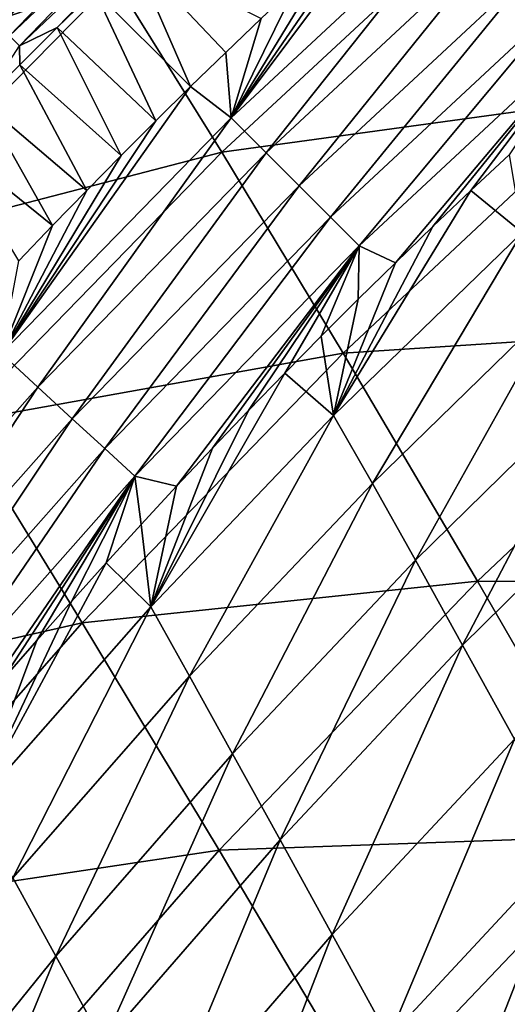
# Model space of a CAD drawing. Header units: millimetres. Extents: x -300 to 300, y -500 to 500.
# Tile 615 of 656: x -209 to -198, y 412 to 434. Entities that reach past the tile are written whole.
import ezdxf

# ---------------------------------------------------------------- set-up
doc = ezdxf.new("R2010")
doc.units = ezdxf.units.MM
doc.header["$LTSCALE"] = 81.481481
for name, color, linetype in [('20', 7, 'CONTINUOUS'), ('22', 7, 'CONTINUOUS'), ('24', 7, 'CONTINUOUS'), ('25', 7, 'CONTINUOUS'), ('33', 7, 'CONTINUOUS')]:
    doc.layers.add(name, color=color, linetype=linetype)

msp = doc.modelspace()

# ---------------------------------------------------------------- linework, layer by layer
at = {"layer": '20', "color": 7, "linetype": 'CONTINUOUS'}
for points in [[(-215.304, 432.359, 15.917), (-209.214, 438.503, 15.992), (-217.115, 435.029, 10.672), (-215.304, 432.359, 15.917)], [(-215.304, 432.359, 15.917), (-207.077, 435.203, 20.977), (-209.214, 438.503, 15.992), (-215.304, 432.359, 15.917)], [(-195.611, 432.481, 30.253), (-189.127, 437.973, 30.385), (-198.332, 437.077, 25.8), (-195.611, 432.481, 30.253)], [(-204.616, 431.246, 25.683), (-198.332, 437.077, 25.8), (-207.077, 435.203, 20.977), (-204.616, 431.246, 25.683)], [(-204.616, 431.246, 25.683), (-195.611, 432.481, 30.253), (-198.332, 437.077, 25.8), (-204.616, 431.246, 25.683)], [(-213.143, 429.032, 20.879), (-207.077, 435.203, 20.977), (-215.304, 432.359, 15.917), (-213.143, 429.032, 20.879)], [(-213.143, 429.032, 20.879), (-204.616, 431.246, 25.683), (-207.077, 435.203, 20.977), (-213.143, 429.032, 20.879)], [(-201.84, 426.649, 30.118), (-195.611, 432.481, 30.253), (-204.616, 431.246, 25.683), (-201.84, 426.649, 30.118)], [(-201.84, 426.649, 30.118), (-192.6, 427.246, 34.44), (-195.611, 432.481, 30.253), (-201.84, 426.649, 30.118)], [(-210.644, 425.064, 25.564), (-204.616, 431.246, 25.683), (-213.143, 429.032, 20.879), (-210.644, 425.064, 25.564)], [(-210.644, 425.064, 25.564), (-201.84, 426.649, 30.118), (-204.616, 431.246, 25.683), (-210.644, 425.064, 25.564)], [(-198.762, 421.426, 34.291), (-192.6, 427.246, 34.44), (-201.84, 426.649, 30.118), (-198.762, 421.426, 34.291)], [(-198.762, 421.426, 34.291), (-189.308, 421.388, 38.371), (-192.6, 427.246, 34.44), (-198.762, 421.426, 34.291)], [(-207.819, 420.47, 29.981), (-201.84, 426.649, 30.118), (-210.644, 425.064, 25.564), (-207.819, 420.47, 29.981)], [(-207.819, 420.47, 29.981), (-198.762, 421.426, 34.291), (-201.84, 426.649, 30.118), (-207.819, 420.47, 29.981)], [(-216.422, 418.525, 25.444), (-207.819, 420.47, 29.981), (-210.644, 425.064, 25.564), (-216.422, 418.525, 25.444)], [(-204.68, 415.266, 34.139), (-198.762, 421.426, 34.291), (-207.819, 420.47, 29.981), (-204.68, 415.266, 34.139)], [(-204.68, 415.266, 34.139), (-195.392, 415.595, 38.208), (-198.762, 421.426, 34.291), (-204.68, 415.266, 34.139)], [(-195.392, 415.595, 38.208), (-189.308, 421.388, 38.371), (-198.762, 421.426, 34.291), (-195.392, 415.595, 38.208)], [(-213.552, 413.939, 29.843), (-207.819, 420.47, 29.981), (-216.422, 418.525, 25.444), (-213.552, 413.939, 29.843)], [(-213.552, 413.939, 29.843), (-204.68, 415.266, 34.139), (-207.819, 420.47, 29.981), (-213.552, 413.939, 29.843)], [(-201.237, 409.465, 38.044), (-195.392, 415.595, 38.208), (-204.68, 415.266, 34.139), (-201.237, 409.465, 38.044)], [(-201.237, 409.465, 38.044), (-191.742, 409.169, 41.879), (-195.392, 415.595, 38.208), (-201.237, 409.465, 38.044)], [(-210.356, 408.757, 33.985), (-204.68, 415.266, 34.139), (-213.552, 413.939, 29.843), (-210.356, 408.757, 33.985)], [(-210.356, 408.757, 33.985), (-201.237, 409.465, 38.044), (-204.68, 415.266, 34.139), (-210.356, 408.757, 33.985)]]:
    msp.add_3dface(points, dxfattribs=at)
at = {"layer": '22', "color": 7, "linetype": 'CONTINUOUS'}
for points in [[(-198.039, 431.19, 8.41), (-197.736, 429.406, 10.36), (-198.914, 430.372, 8.403), (-198.039, 431.19, 8.41)], [(-197.736, 429.406, 10.36), (-202.058, 425.222, 10.279), (-198.914, 430.372, 8.403), (-197.736, 429.406, 10.36)], [(-198.914, 430.372, 8.403), (-202.058, 425.222, 10.279), (-199.78, 429.547, 8.397), (-198.914, 430.372, 8.403)], [(-199.78, 429.547, 8.397), (-202.058, 425.222, 10.279), (-200.64, 428.716, 8.392), (-199.78, 429.547, 8.397)], [(-202.058, 425.222, 10.279), (-197.736, 429.406, 10.36), (-201.169, 423.662, 12.245), (-202.058, 425.222, 10.279)], [(-201.169, 423.662, 12.245), (-197.736, 429.406, 10.36), (-196.845, 427.874, 12.328), (-201.169, 423.662, 12.245)], [(-200.64, 428.716, 8.392), (-202.058, 425.222, 10.279), (-201.493, 427.879, 8.387), (-200.64, 428.716, 8.392)], [(-201.493, 427.879, 8.387), (-202.058, 425.222, 10.279), (-202.339, 427.035, 8.382), (-201.493, 427.879, 8.387)], [(-201.169, 423.662, 12.245), (-196.845, 427.874, 12.328), (-200.184, 421.908, 14.202), (-201.169, 423.662, 12.245)], [(-200.184, 421.908, 14.202), (-196.845, 427.874, 12.328), (-195.862, 426.145, 14.286), (-200.184, 421.908, 14.202)], [(-202.339, 427.035, 8.382), (-202.058, 425.222, 10.279), (-203.177, 426.186, 8.378), (-202.339, 427.035, 8.382)], [(-202.058, 425.222, 10.279), (-206.243, 420.838, 10.209), (-203.177, 426.186, 8.378), (-202.058, 425.222, 10.279)], [(-203.177, 426.186, 8.378), (-206.243, 420.838, 10.209), (-204.009, 425.33, 8.374), (-203.177, 426.186, 8.378)], [(-200.184, 421.908, 14.202), (-195.862, 426.145, 14.286), (-199.101, 419.957, 16.145), (-200.184, 421.908, 14.202)], [(-199.101, 419.957, 16.145), (-195.862, 426.145, 14.286), (-194.784, 424.215, 16.233), (-199.101, 419.957, 16.145)], [(-204.009, 425.33, 8.374), (-206.243, 420.838, 10.209), (-204.834, 424.468, 8.37), (-204.009, 425.33, 8.374)], [(-206.243, 420.838, 10.209), (-202.058, 425.222, 10.279), (-205.356, 419.251, 12.172), (-206.243, 420.838, 10.209)], [(-205.356, 419.251, 12.172), (-202.058, 425.222, 10.279), (-201.169, 423.662, 12.245), (-205.356, 419.251, 12.172)], [(-204.834, 424.468, 8.37), (-206.243, 420.838, 10.209), (-205.652, 423.6, 8.367), (-204.834, 424.468, 8.37)], [(-199.101, 419.957, 16.145), (-194.784, 424.215, 16.233), (-197.915, 417.806, 18.073), (-199.101, 419.957, 16.145)], [(-205.652, 423.6, 8.367), (-206.243, 420.838, 10.209), (-206.463, 422.726, 8.364), (-205.652, 423.6, 8.367)], [(-205.356, 419.251, 12.172), (-201.169, 423.662, 12.245), (-204.37, 417.473, 14.125), (-205.356, 419.251, 12.172)], [(-204.37, 417.473, 14.125), (-201.169, 423.662, 12.245), (-200.184, 421.908, 14.202), (-204.37, 417.473, 14.125)], [(-206.463, 422.726, 8.364), (-206.243, 420.838, 10.209), (-207.267, 421.846, 8.361), (-206.463, 422.726, 8.364)], [(-206.243, 420.838, 10.209), (-210.293, 416.251, 10.15), (-207.267, 421.846, 8.361), (-206.243, 420.838, 10.209)], [(-207.267, 421.846, 8.361), (-210.293, 416.251, 10.15), (-208.064, 420.96, 8.359), (-207.267, 421.846, 8.361)], [(-204.37, 417.473, 14.125), (-200.184, 421.908, 14.202), (-203.282, 415.502, 16.065), (-204.37, 417.473, 14.125)], [(-203.282, 415.502, 16.065), (-200.184, 421.908, 14.202), (-199.101, 419.957, 16.145), (-203.282, 415.502, 16.065)], [(-208.064, 420.96, 8.359), (-210.293, 416.251, 10.15), (-208.855, 420.068, 8.358), (-208.064, 420.96, 8.359)], [(-210.293, 416.251, 10.15), (-206.243, 420.838, 10.209), (-209.408, 414.637, 12.108), (-210.293, 416.251, 10.15)], [(-209.408, 414.637, 12.108), (-206.243, 420.838, 10.209), (-205.356, 419.251, 12.172), (-209.408, 414.637, 12.108)], [(-208.855, 420.068, 8.358), (-210.293, 416.251, 10.15), (-209.639, 419.169, 8.356), (-208.855, 420.068, 8.358)], [(-203.282, 415.502, 16.065), (-199.101, 419.957, 16.145), (-202.089, 413.335, 17.987), (-203.282, 415.502, 16.065)], [(-202.089, 413.335, 17.987), (-199.101, 419.957, 16.145), (-197.915, 417.806, 18.073), (-202.089, 413.335, 17.987)], [(-209.408, 414.637, 12.108), (-205.356, 419.251, 12.172), (-208.422, 412.837, 14.056), (-209.408, 414.637, 12.108)], [(-208.422, 412.837, 14.056), (-205.356, 419.251, 12.172), (-204.37, 417.473, 14.125), (-208.422, 412.837, 14.056)], [(-202.089, 413.335, 17.987), (-197.915, 417.806, 18.073), (-200.789, 410.971, 19.889), (-202.089, 413.335, 17.987)], [(-200.789, 410.971, 19.889), (-197.915, 417.806, 18.073), (-196.625, 415.453, 19.979), (-200.789, 410.971, 19.889)], [(-208.422, 412.837, 14.056), (-204.37, 417.473, 14.125), (-207.331, 410.847, 15.99), (-208.422, 412.837, 14.056)], [(-207.331, 410.847, 15.99), (-204.37, 417.473, 14.125), (-203.282, 415.502, 16.065), (-207.331, 410.847, 15.99)], [(-207.331, 410.847, 15.99), (-203.282, 415.502, 16.065), (-206.131, 408.665, 17.907), (-207.331, 410.847, 15.99)], [(-206.131, 408.665, 17.907), (-203.282, 415.502, 16.065), (-202.089, 413.335, 17.987), (-206.131, 408.665, 17.907)], [(-200.789, 410.971, 19.889), (-196.625, 415.453, 19.979), (-199.381, 408.41, 21.765), (-200.789, 410.971, 19.889)], [(-199.381, 408.41, 21.765), (-196.625, 415.453, 19.979), (-195.231, 412.9, 21.86), (-199.381, 408.41, 21.765)], [(-212.343, 407.995, 13.995), (-209.408, 414.637, 12.108), (-208.422, 412.837, 14.056), (-212.343, 407.995, 13.995)], [(-206.131, 408.665, 17.907), (-202.089, 413.335, 17.987), (-204.821, 406.291, 19.803), (-206.131, 408.665, 17.907)], [(-204.821, 406.291, 19.803), (-202.089, 413.335, 17.987), (-200.789, 410.971, 19.889), (-204.821, 406.291, 19.803)], [(-212.343, 407.995, 13.995), (-208.422, 412.837, 14.056), (-211.249, 405.988, 15.922), (-212.343, 407.995, 13.995)], [(-211.249, 405.988, 15.922), (-208.422, 412.837, 14.056), (-207.331, 410.847, 15.99), (-211.249, 405.988, 15.922)], [(-199.381, 408.41, 21.765), (-195.231, 412.9, 21.86), (-197.867, 405.656, 23.611), (-199.381, 408.41, 21.765)]]:
    msp.add_3dface(points, dxfattribs=at)
at = {"layer": '24', "color": 7, "linetype": 'CONTINUOUS'}
for points in [[(-206.658, 435.78, 1.039), (-205.334, 432.75, 2.833), (-207.527, 434.944, 1.038), (-206.658, 435.78, 1.039)], [(-204.529, 433.532, 2.832), (-205.334, 432.75, 2.833), (-206.658, 435.78, 1.039), (-204.529, 433.532, 2.832)], [(-203.719, 434.309, 2.832), (-204.529, 433.532, 2.832), (-206.658, 435.78, 1.039), (-203.719, 434.309, 2.832)], [(-207.527, 434.944, 1.038), (-206.132, 431.962, 2.834), (-208.389, 434.101, 1.037), (-207.527, 434.944, 1.038)], [(-205.334, 432.75, 2.833), (-206.132, 431.962, 2.834), (-207.527, 434.944, 1.038), (-205.334, 432.75, 2.833)], [(-208.389, 434.101, 1.037), (-206.925, 431.169, 2.834), (-209.245, 433.251, 1.036), (-208.389, 434.101, 1.037)], [(-206.132, 431.962, 2.834), (-206.925, 431.169, 2.834), (-208.389, 434.101, 1.037), (-206.132, 431.962, 2.834)], [(-209.245, 433.251, 1.036), (-207.711, 430.371, 2.835), (-210.094, 432.396, 1.035), (-209.245, 433.251, 1.036)], [(-206.925, 431.169, 2.834), (-207.711, 430.371, 2.835), (-209.245, 433.251, 1.036), (-206.925, 431.169, 2.834)], [(-210.094, 432.396, 1.035), (-208.492, 429.567, 2.835), (-210.935, 431.534, 1.034), (-210.094, 432.396, 1.035)], [(-207.711, 430.371, 2.835), (-208.492, 429.567, 2.835), (-210.094, 432.396, 1.035), (-207.711, 430.371, 2.835)], [(-208.492, 429.567, 2.835), (-209.267, 428.758, 2.835), (-210.935, 431.534, 1.034), (-208.492, 429.567, 2.835)]]:
    msp.add_3dface(points, dxfattribs=at)
at = {"layer": '25', "color": 7, "linetype": 'CONTINUOUS'}
for points in [[(-201.254, 436.607, 2.829), (-200.42, 437.362, 2.828), (-204.4, 432.036, 3.56), (-201.254, 436.607, 2.829)], [(-200.42, 437.362, 2.828), (-198.879, 437.178, 3.561), (-204.4, 432.036, 3.56), (-200.42, 437.362, 2.828)], [(-198.879, 437.178, 3.561), (-203.602, 431.235, 4.382), (-204.4, 432.036, 3.56), (-198.879, 437.178, 3.561)], [(-198.116, 436.341, 4.39), (-203.602, 431.235, 4.382), (-198.879, 437.178, 3.561), (-198.116, 436.341, 4.39)], [(-202.082, 435.846, 2.83), (-201.254, 436.607, 2.829), (-204.4, 432.036, 3.56), (-202.082, 435.846, 2.83)], [(-198.116, 436.341, 4.39), (-202.843, 430.475, 5.283), (-203.602, 431.235, 4.382), (-198.116, 436.341, 4.39)], [(-197.392, 435.549, 5.299), (-202.843, 430.475, 5.283), (-198.116, 436.341, 4.39), (-197.392, 435.549, 5.299)], [(-202.903, 435.081, 2.831), (-202.082, 435.846, 2.83), (-204.4, 432.036, 3.56), (-202.903, 435.081, 2.831)], [(-197.392, 435.549, 5.299), (-202.13, 429.761, 6.257), (-202.843, 430.475, 5.283), (-197.392, 435.549, 5.299)], [(-196.712, 434.806, 6.281), (-202.13, 429.761, 6.257), (-197.392, 435.549, 5.299), (-196.712, 434.806, 6.281)], [(-203.719, 434.309, 2.832), (-202.903, 435.081, 2.831), (-204.4, 432.036, 3.56), (-203.719, 434.309, 2.832)], [(-196.712, 434.806, 6.281), (-201.469, 429.1, 7.297), (-202.13, 429.761, 6.257), (-196.712, 434.806, 6.281)], [(-196.081, 434.118, 7.329), (-201.469, 429.1, 7.297), (-196.712, 434.806, 6.281), (-196.081, 434.118, 7.329)], [(-204.529, 433.532, 2.832), (-203.719, 434.309, 2.832), (-204.4, 432.036, 3.56), (-204.529, 433.532, 2.832)], [(-196.081, 434.118, 7.329), (-200.64, 428.716, 8.392), (-201.469, 429.1, 7.297), (-196.081, 434.118, 7.329)], [(-199.78, 429.547, 8.397), (-200.64, 428.716, 8.392), (-196.081, 434.118, 7.329), (-199.78, 429.547, 8.397)], [(-198.914, 430.372, 8.403), (-199.78, 429.547, 8.397), (-196.081, 434.118, 7.329), (-198.914, 430.372, 8.403)], [(-198.039, 431.19, 8.41), (-198.914, 430.372, 8.403), (-196.081, 434.118, 7.329), (-198.039, 431.19, 8.41)], [(-205.334, 432.75, 2.833), (-204.529, 433.532, 2.832), (-204.4, 432.036, 3.56), (-205.334, 432.75, 2.833)], [(-206.132, 431.962, 2.834), (-205.334, 432.75, 2.833), (-209.667, 426.636, 3.559), (-206.132, 431.962, 2.834)], [(-205.334, 432.75, 2.833), (-204.4, 432.036, 3.56), (-209.667, 426.636, 3.559), (-205.334, 432.75, 2.833)], [(-204.4, 432.036, 3.56), (-208.834, 425.871, 4.376), (-209.667, 426.636, 3.559), (-204.4, 432.036, 3.56)], [(-206.925, 431.169, 2.834), (-206.132, 431.962, 2.834), (-209.667, 426.636, 3.559), (-206.925, 431.169, 2.834)], [(-203.602, 431.235, 4.382), (-208.834, 425.871, 4.376), (-204.4, 432.036, 3.56), (-203.602, 431.235, 4.382)], [(-207.711, 430.371, 2.835), (-206.925, 431.169, 2.834), (-209.667, 426.636, 3.559), (-207.711, 430.371, 2.835)], [(-203.602, 431.235, 4.382), (-208.043, 425.144, 5.272), (-208.834, 425.871, 4.376), (-203.602, 431.235, 4.382)], [(-202.843, 430.475, 5.283), (-208.043, 425.144, 5.272), (-203.602, 431.235, 4.382), (-202.843, 430.475, 5.283)], [(-208.492, 429.567, 2.835), (-207.711, 430.371, 2.835), (-209.667, 426.636, 3.559), (-208.492, 429.567, 2.835)], [(-202.843, 430.475, 5.283), (-207.299, 424.462, 6.241), (-208.043, 425.144, 5.272), (-202.843, 430.475, 5.283)], [(-202.13, 429.761, 6.257), (-207.299, 424.462, 6.241), (-202.843, 430.475, 5.283), (-202.13, 429.761, 6.257)], [(-202.13, 429.761, 6.257), (-206.609, 423.828, 7.276), (-207.299, 424.462, 6.241), (-202.13, 429.761, 6.257)], [(-201.469, 429.1, 7.297), (-206.609, 423.828, 7.276), (-202.13, 429.761, 6.257), (-201.469, 429.1, 7.297)], [(-209.267, 428.758, 2.835), (-208.492, 429.567, 2.835), (-209.667, 426.636, 3.559), (-209.267, 428.758, 2.835)], [(-201.469, 429.1, 7.297), (-205.652, 423.6, 8.367), (-206.609, 423.828, 7.276), (-201.469, 429.1, 7.297)], [(-204.834, 424.468, 8.37), (-205.652, 423.6, 8.367), (-201.469, 429.1, 7.297), (-204.834, 424.468, 8.37)], [(-204.009, 425.33, 8.374), (-204.834, 424.468, 8.37), (-201.469, 429.1, 7.297), (-204.009, 425.33, 8.374)], [(-203.177, 426.186, 8.378), (-204.009, 425.33, 8.374), (-201.469, 429.1, 7.297), (-203.177, 426.186, 8.378)], [(-202.339, 427.035, 8.382), (-203.177, 426.186, 8.378), (-201.469, 429.1, 7.297), (-202.339, 427.035, 8.382)], [(-201.493, 427.879, 8.387), (-202.339, 427.035, 8.382), (-201.469, 429.1, 7.297), (-201.493, 427.879, 8.387)], [(-200.64, 428.716, 8.392), (-201.493, 427.879, 8.387), (-201.469, 429.1, 7.297), (-200.64, 428.716, 8.392)], [(-208.834, 425.871, 4.376), (-213.819, 420.253, 4.372), (-209.667, 426.636, 3.559), (-208.834, 425.871, 4.376)], [(-208.834, 425.871, 4.376), (-212.998, 419.56, 5.266), (-213.819, 420.253, 4.372), (-208.834, 425.871, 4.376)], [(-208.043, 425.144, 5.272), (-212.998, 419.56, 5.266), (-208.834, 425.871, 4.376), (-208.043, 425.144, 5.272)], [(-208.043, 425.144, 5.272), (-212.225, 418.909, 6.234), (-212.998, 419.56, 5.266), (-208.043, 425.144, 5.272)], [(-207.299, 424.462, 6.241), (-212.225, 418.909, 6.234), (-208.043, 425.144, 5.272), (-207.299, 424.462, 6.241)], [(-207.299, 424.462, 6.241), (-211.508, 418.305, 7.266), (-212.225, 418.909, 6.234), (-207.299, 424.462, 6.241)], [(-206.609, 423.828, 7.276), (-211.508, 418.305, 7.266), (-207.299, 424.462, 6.241), (-206.609, 423.828, 7.276)], [(-206.609, 423.828, 7.276), (-210.416, 418.265, 8.355), (-211.508, 418.305, 7.266), (-206.609, 423.828, 7.276)], [(-209.639, 419.169, 8.356), (-210.416, 418.265, 8.355), (-206.609, 423.828, 7.276), (-209.639, 419.169, 8.356)], [(-208.855, 420.068, 8.358), (-209.639, 419.169, 8.356), (-206.609, 423.828, 7.276), (-208.855, 420.068, 8.358)], [(-208.064, 420.96, 8.359), (-208.855, 420.068, 8.358), (-206.609, 423.828, 7.276), (-208.064, 420.96, 8.359)], [(-207.267, 421.846, 8.361), (-208.064, 420.96, 8.359), (-206.609, 423.828, 7.276), (-207.267, 421.846, 8.361)], [(-206.463, 422.726, 8.364), (-207.267, 421.846, 8.361), (-206.609, 423.828, 7.276), (-206.463, 422.726, 8.364)], [(-205.652, 423.6, 8.367), (-206.463, 422.726, 8.364), (-206.609, 423.828, 7.276), (-205.652, 423.6, 8.367)]]:
    msp.add_3dface(points, dxfattribs=at)
at = {"layer": '33', "color": 7, "linetype": 'CONTINUOUS'}
for points in [[(-209.965, 434.395, 0.559), (-204.341, 439.738, 0.559), (-209.72, 434.15, 0.635), (-209.965, 434.395, 0.559)], [(-209.72, 434.15, 0.635), (-204.341, 439.738, 0.559), (-204.107, 439.48, 0.636), (-209.72, 434.15, 0.635)], [(-209.72, 434.15, 0.635), (-204.107, 439.48, 0.636), (-209.481, 433.911, 0.741), (-209.72, 434.15, 0.635)], [(-209.481, 433.911, 0.741), (-204.107, 439.48, 0.636), (-203.879, 439.227, 0.744), (-209.481, 433.911, 0.741)], [(-209.481, 433.911, 0.741), (-203.879, 439.227, 0.744), (-209.25, 433.68, 0.876), (-209.481, 433.911, 0.741)], [(-209.25, 433.68, 0.876), (-203.879, 439.227, 0.744), (-203.658, 438.984, 0.881), (-209.25, 433.68, 0.876)], [(-208.389, 434.101, 1.037), (-209.25, 433.68, 0.876), (-203.658, 438.984, 0.881), (-208.389, 434.101, 1.037)], [(-207.527, 434.944, 1.038), (-208.389, 434.101, 1.037), (-203.658, 438.984, 0.881), (-207.527, 434.944, 1.038)], [(-208.389, 434.101, 1.037), (-209.245, 433.251, 1.036), (-209.25, 433.68, 0.876), (-208.389, 434.101, 1.037)], [(-209.245, 433.251, 1.036), (-210.094, 432.396, 1.035), (-209.25, 433.68, 0.876), (-209.245, 433.251, 1.036)]]:
    msp.add_3dface(points, dxfattribs=at)

doc.saveas('drawing.dxf')
